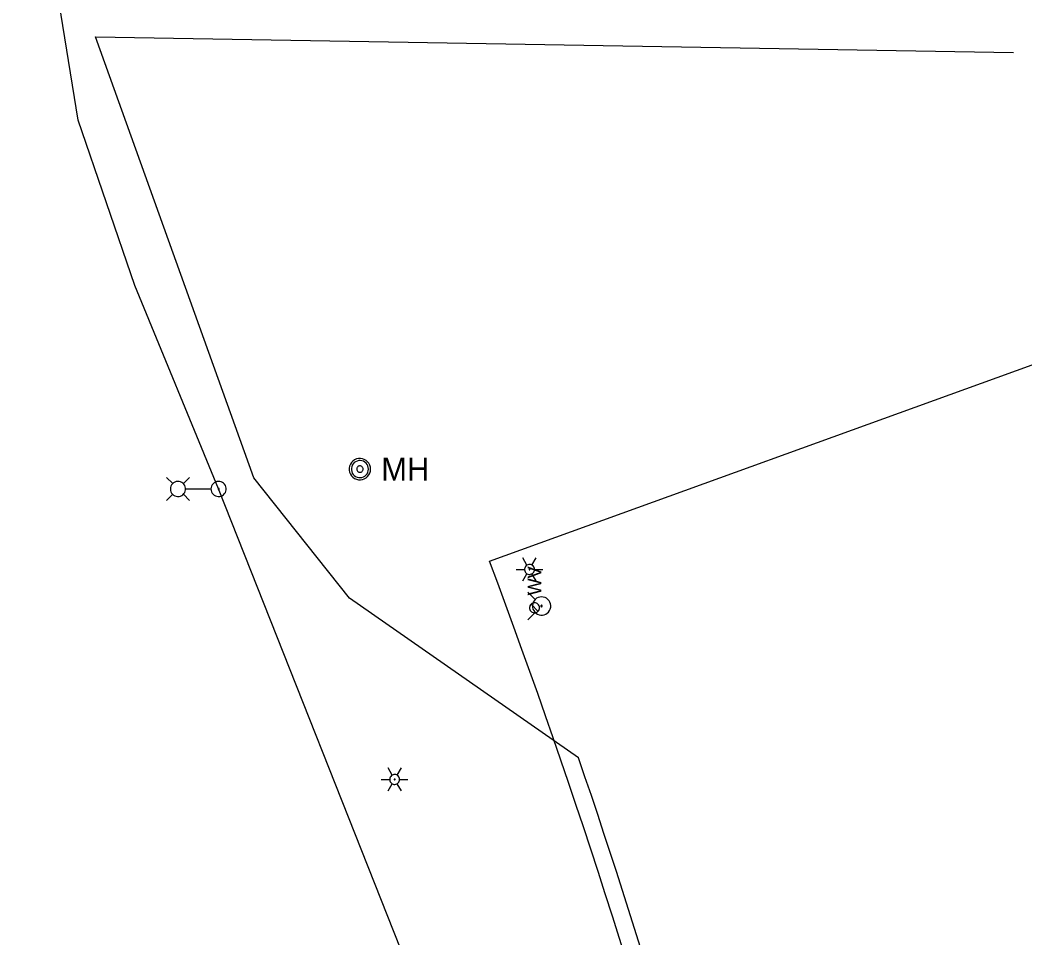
# Model space of a CAD drawing. Extents: x 596028 to 606371, y 330010 to 403088.
# Drawn here: x 604293.4 to 604580.6, y 339771.5 to 340033.9 of the extents above; entities that cross this region are included whole.
import ezdxf

# ---------------------------------------------------------------- set-up
doc = ezdxf.new("R2010")
doc.units = 0
for name, color, linetype in [('E_LTG', 7, 'Continuous'), ('E_LTG_CID', 7, 'Continuous'), ('E_UTL_E_UG', 7, 'Continuous'), ('E_UTL_W', 7, 'Continuous'), ('E_UTL_W_MH', 7, 'Continuous'), ('E_UTL_W_UG', 7, 'Continuous'), ('E_UTL_WHydrant', 7, 'Continuous')]:
    doc.layers.add(name, color=color, linetype=linetype)

msp = doc.modelspace()

# ---------------------------------------------------------------- linework, layer by layer
at = {"layer": 'E_LTG'}
for points in [[(604337.02, 339901.38), (604335.24, 339903.16)], [(604336.37, 339899.86), (604336.41, 339899.45), (604336.52, 339899.05), (604336.71, 339898.68), (604336.97, 339898.36), (604337.28, 339898.09), (604337.64, 339897.88), (604338.03, 339897.75), (604338.44, 339897.69), (604338.85, 339897.71), (604339.25, 339897.8), (604339.63, 339897.98), (604339.97, 339898.22), (604340.25, 339898.51), (604340.48, 339898.86), (604340.63, 339899.25), (604340.71, 339899.65), (604340.71, 339900.07), (604340.63, 339900.47), (604340.48, 339900.86), (604340.25, 339901.2), (604339.97, 339901.5), (604339.63, 339901.74), (604339.25, 339901.92), (604338.85, 339902.01), (604338.44, 339902.03), (604338.03, 339901.97), (604337.64, 339901.84), (604337.28, 339901.63), (604336.97, 339901.36), (604336.71, 339901.04), (604336.52, 339900.67), (604336.41, 339900.27), (604336.37, 339899.86)], [(604340.07, 339901.38), (604341.84, 339903.16)], [(604347.97, 339899.86), (604348.01, 339899.45), (604348.13, 339899.05), (604348.32, 339898.68), (604348.57, 339898.36), (604348.88, 339898.09), (604349.24, 339897.88), (604349.63, 339897.75), (604350.04, 339897.69), (604350.46, 339897.71), (604350.86, 339897.8), (604351.23, 339897.98), (604351.57, 339898.22), (604351.86, 339898.51), (604352.08, 339898.86), (604352.23, 339899.25), (604352.31, 339899.65), (604352.31, 339900.07), (604352.23, 339900.47), (604352.08, 339900.86), (604351.86, 339901.2), (604351.57, 339901.5), (604351.23, 339901.74), (604350.86, 339901.92), (604350.46, 339902.01), (604350.04, 339902.03), (604349.63, 339901.97), (604349.24, 339901.84), (604348.88, 339901.63), (604348.57, 339901.36), (604348.32, 339901.04), (604348.13, 339900.67), (604348.01, 339900.27), (604347.97, 339899.86)], [(604337.02, 339898.33), (604335.24, 339896.56)], [(604340.07, 339898.33), (604341.84, 339896.56)], [(604340.76, 339899.86), (604347.93, 339899.86)], [(604349.98, 339899.86), (604349.98, 339899.83), (604349.99, 339899.8), (604350.01, 339899.77), (604350.03, 339899.74), (604350.05, 339899.72), (604350.08, 339899.71), (604350.11, 339899.7), (604350.14, 339899.69), (604350.17, 339899.7), (604350.2, 339899.7), (604350.23, 339899.72), (604350.26, 339899.73), (604350.28, 339899.76), (604350.29, 339899.78), (604350.31, 339899.81), (604350.31, 339899.84), (604350.31, 339899.88), (604350.31, 339899.91), (604350.29, 339899.94), (604350.28, 339899.96), (604350.26, 339899.99), (604350.23, 339900), (604350.2, 339900.02), (604350.17, 339900.02), (604350.14, 339900.03), (604350.11, 339900.02), (604350.08, 339900.01), (604350.05, 339900), (604350.03, 339899.97), (604350.01, 339899.95), (604349.99, 339899.92), (604349.98, 339899.89), (604349.98, 339899.86)], [(604438.28, 339878.08), (604437.09, 339880.15)], [(604440.42, 339876.85), (604440.4, 339877.12), (604440.32, 339877.38), (604440.2, 339877.62), (604440.03, 339877.83), (604439.82, 339878.01), (604439.59, 339878.15), (604439.33, 339878.24), (604439.06, 339878.27), (604438.79, 339878.26), (604438.53, 339878.2), (604438.28, 339878.08), (604438.06, 339877.93), (604437.87, 339877.73), (604437.73, 339877.5), (604437.62, 339877.25), (604437.57, 339876.98), (604437.57, 339876.71), (604437.62, 339876.44), (604437.73, 339876.19), (604437.87, 339875.96), (604438.06, 339875.77), (604438.28, 339875.61), (604438.53, 339875.5), (604438.79, 339875.43), (604439.06, 339875.42), (604439.33, 339875.46), (604439.59, 339875.55), (604439.82, 339875.68), (604440.03, 339875.86), (604440.2, 339876.07), (604440.32, 339876.32), (604440.4, 339876.58), (604440.42, 339876.85)], [(604440.42, 339876.85), (604440.4, 339877.12), (604440.32, 339877.38), (604440.2, 339877.62), (604440.03, 339877.83), (604439.82, 339878.01), (604439.59, 339878.15), (604439.33, 339878.24), (604439.06, 339878.27), (604438.79, 339878.26), (604438.53, 339878.2), (604438.28, 339878.08), (604438.06, 339877.93), (604437.87, 339877.73), (604437.73, 339877.5), (604437.62, 339877.25), (604437.57, 339876.98), (604437.57, 339876.71), (604437.62, 339876.44), (604437.73, 339876.19), (604437.87, 339875.96), (604438.06, 339875.77), (604438.28, 339875.61), (604438.53, 339875.5), (604438.79, 339875.43), (604439.06, 339875.42), (604439.33, 339875.46), (604439.59, 339875.55), (604439.82, 339875.68), (604440.03, 339875.86), (604440.2, 339876.07), (604440.32, 339876.32), (604440.4, 339876.58), (604440.42, 339876.85)], [(604440.42, 339876.85), (604440.4, 339877.12), (604440.32, 339877.38), (604440.2, 339877.62), (604440.03, 339877.83), (604439.82, 339878.01), (604439.59, 339878.15), (604439.33, 339878.24), (604439.06, 339878.27), (604438.79, 339878.26), (604438.53, 339878.2), (604438.28, 339878.08), (604438.06, 339877.93), (604437.87, 339877.73), (604437.73, 339877.5), (604437.62, 339877.25), (604437.57, 339876.98), (604437.57, 339876.71), (604437.62, 339876.44), (604437.73, 339876.19), (604437.87, 339875.96), (604438.06, 339875.77), (604438.28, 339875.61), (604438.53, 339875.5), (604438.79, 339875.43), (604439.06, 339875.42), (604439.33, 339875.46), (604439.59, 339875.55), (604439.82, 339875.68), (604440.03, 339875.86), (604440.2, 339876.07), (604440.32, 339876.32), (604440.4, 339876.58), (604440.42, 339876.85)], [(604439.71, 339878.08), (604440.9, 339880.15)], [(604435.19, 339876.85), (604437.57, 339876.85)], [(604437.09, 339873.55), (604438.28, 339875.61)], [(604439.12, 339876.85), (604439.11, 339876.87), (604439.11, 339876.89), (604439.1, 339876.91), (604439.08, 339876.93), (604439.07, 339876.94), (604439.05, 339876.96), (604439.02, 339876.96), (604439, 339876.97), (604438.98, 339876.96), (604438.96, 339876.96), (604438.94, 339876.95), (604438.92, 339876.94), (604438.9, 339876.92), (604438.89, 339876.9), (604438.88, 339876.88), (604438.88, 339876.86), (604438.88, 339876.84), (604438.88, 339876.81), (604438.89, 339876.79), (604438.9, 339876.77), (604438.92, 339876.76), (604438.94, 339876.74), (604438.96, 339876.73), (604438.98, 339876.73), (604439, 339876.73), (604439.02, 339876.73), (604439.05, 339876.74), (604439.07, 339876.75), (604439.08, 339876.76), (604439.1, 339876.78), (604439.11, 339876.8), (604439.11, 339876.82), (604439.12, 339876.85)], [(604440.9, 339873.55), (604439.71, 339875.61)], [(604440.42, 339876.85), (604442.81, 339876.85)], [(604399.75, 339818.04), (604398.56, 339820.1)], [(604401.89, 339816.8), (604401.87, 339817.07), (604401.79, 339817.33), (604401.67, 339817.57), (604401.5, 339817.79), (604401.29, 339817.96), (604401.06, 339818.1), (604400.8, 339818.19), (604400.53, 339818.23), (604400.26, 339818.21), (604400, 339818.15), (604399.75, 339818.04), (604399.53, 339817.88), (604399.34, 339817.68), (604399.19, 339817.45), (604399.09, 339817.2), (604399.04, 339816.94), (604399.04, 339816.66), (604399.09, 339816.4), (604399.19, 339816.15), (604399.34, 339815.92), (604399.53, 339815.72), (604399.75, 339815.56), (604400, 339815.45), (604400.26, 339815.39), (604400.53, 339815.37), (604400.8, 339815.41), (604401.06, 339815.5), (604401.29, 339815.64), (604401.5, 339815.81), (604401.67, 339816.03), (604401.79, 339816.27), (604401.87, 339816.53), (604401.89, 339816.8)], [(604401.89, 339816.8), (604401.87, 339817.07), (604401.79, 339817.33), (604401.67, 339817.57), (604401.5, 339817.79), (604401.29, 339817.96), (604401.06, 339818.1), (604400.8, 339818.19), (604400.53, 339818.23), (604400.26, 339818.21), (604400, 339818.15), (604399.75, 339818.04), (604399.53, 339817.88), (604399.34, 339817.68), (604399.19, 339817.45), (604399.09, 339817.2), (604399.04, 339816.94), (604399.04, 339816.66), (604399.09, 339816.4), (604399.19, 339816.15), (604399.34, 339815.92), (604399.53, 339815.72), (604399.75, 339815.56), (604400, 339815.45), (604400.26, 339815.39), (604400.53, 339815.37), (604400.8, 339815.41), (604401.06, 339815.5), (604401.29, 339815.64), (604401.5, 339815.81), (604401.67, 339816.03), (604401.79, 339816.27), (604401.87, 339816.53), (604401.89, 339816.8)], [(604401.89, 339816.8), (604401.87, 339817.07), (604401.79, 339817.33), (604401.67, 339817.57), (604401.5, 339817.79), (604401.29, 339817.96), (604401.06, 339818.1), (604400.8, 339818.19), (604400.53, 339818.23), (604400.26, 339818.21), (604400, 339818.15), (604399.75, 339818.04), (604399.53, 339817.88), (604399.34, 339817.68), (604399.19, 339817.45), (604399.09, 339817.2), (604399.04, 339816.94), (604399.04, 339816.66), (604399.09, 339816.4), (604399.19, 339816.15), (604399.34, 339815.92), (604399.53, 339815.72), (604399.75, 339815.56), (604400, 339815.45), (604400.26, 339815.39), (604400.53, 339815.37), (604400.8, 339815.41), (604401.06, 339815.5), (604401.29, 339815.64), (604401.5, 339815.81), (604401.67, 339816.03), (604401.79, 339816.27), (604401.87, 339816.53), (604401.89, 339816.8)], [(604401.18, 339818.04), (604402.37, 339820.1)], [(604396.65, 339816.8), (604399.04, 339816.8)], [(604398.56, 339813.5), (604399.75, 339815.56)], [(604400.58, 339816.8), (604400.58, 339816.82), (604400.57, 339816.84), (604400.56, 339816.86), (604400.55, 339816.88), (604400.53, 339816.9), (604400.51, 339816.91), (604400.49, 339816.92), (604400.47, 339816.92), (604400.45, 339816.92), (604400.43, 339816.91), (604400.4, 339816.9), (604400.39, 339816.89), (604400.37, 339816.87), (604400.36, 339816.85), (604400.35, 339816.83), (604400.35, 339816.81), (604400.35, 339816.79), (604400.35, 339816.77), (604400.36, 339816.75), (604400.37, 339816.73), (604400.39, 339816.71), (604400.4, 339816.7), (604400.43, 339816.69), (604400.45, 339816.68), (604400.47, 339816.68), (604400.49, 339816.68), (604400.51, 339816.69), (604400.53, 339816.7), (604400.55, 339816.72), (604400.56, 339816.74), (604400.57, 339816.76), (604400.58, 339816.78), (604400.58, 339816.8)], [(604402.37, 339813.5), (604401.18, 339815.56)], [(604401.89, 339816.8), (604404.27, 339816.8)]]:
    msp.add_lwpolyline(points, dxfattribs=at)
at = {"layer": 'E_LTG_CID'}
msp.add_lwpolyline([(604478.7, 339441.41), (604473.02, 339492.79), (604473.02, 339492.79), (604459.8, 339564.41), (604452.39, 339621.13), (604433.21, 339675.13), (604407.77, 339754.27), (604350.15, 339899.86), (604326.17, 339958.05), (604309.97, 340005.28), (604302.39, 340052.47), (604295.28, 340117.35), (604293.41, 340203.53), (604305.92, 340355.39), (604301.26, 340612.03), (604298.17, 340864.85)], dxfattribs=at)
at = {"layer": 'E_UTL_E_UG'}
msp.add_line((604314.98, 340029.08), (604577.28, 340024.69), dxfattribs=at)
msp.add_lwpolyline([(604453.01, 339822.97), (604387.6, 339868.6), (604360.19, 339903.08), (604314.98, 340029.08)], dxfattribs=at)
msp.add_arc((602427.24, 339129.95), 2141.04, 9.12288, 18.88575, dxfattribs=at)
at = {"layer": 'E_UTL_W'}
for points in [[(604440.44, 339867.29), (604440.17, 339867.27), (604439.91, 339867.19), (604439.67, 339867.07), (604439.45, 339866.9), (604439.28, 339866.69), (604439.14, 339866.46), (604439.05, 339866.2), (604439.01, 339865.93), (604439.03, 339865.66), (604439.09, 339865.4), (604439.2, 339865.15), (604439.36, 339864.93), (604439.56, 339864.74), (604439.78, 339864.6), (604440.04, 339864.5), (604440.3, 339864.45), (604440.57, 339864.45), (604440.84, 339864.5), (604441.09, 339864.6), (604441.32, 339864.74), (604441.52, 339864.93), (604441.67, 339865.15), (604441.79, 339865.4), (604441.85, 339865.66), (604441.86, 339865.93), (604441.82, 339866.2), (604441.73, 339866.46), (604441.6, 339866.69), (604441.42, 339866.9), (604441.21, 339867.07), (604440.97, 339867.19), (604440.71, 339867.27), (604440.44, 339867.29)], [(604441.45, 339864.86), (604439.43, 339866.87)]]:
    msp.add_lwpolyline(points, dxfattribs=at)
at = {"layer": 'E_UTL_W_MH'}
for points in [[(604393.58, 339905.53), (604393.52, 339906.11), (604393.36, 339906.67), (604393.09, 339907.19), (604392.74, 339907.64), (604392.3, 339908.02), (604391.79, 339908.31), (604391.24, 339908.5), (604390.67, 339908.59), (604390.09, 339908.56), (604389.52, 339908.42), (604389, 339908.18), (604388.52, 339907.84), (604388.12, 339907.42), (604387.81, 339906.93), (604387.59, 339906.39), (604387.48, 339905.82), (604387.48, 339905.24), (604387.59, 339904.67), (604387.81, 339904.13), (604388.12, 339903.65), (604388.52, 339903.22), (604389, 339902.89), (604389.52, 339902.65), (604390.09, 339902.51), (604390.67, 339902.48), (604391.24, 339902.56), (604391.79, 339902.75), (604392.3, 339903.04), (604392.74, 339903.43), (604393.09, 339903.88), (604393.36, 339904.4), (604393.52, 339904.96), (604393.58, 339905.53)], [(604392.97, 339905.53), (604392.92, 339906), (604392.79, 339906.44), (604392.58, 339906.86), (604392.29, 339907.22), (604391.94, 339907.53), (604391.54, 339907.76), (604391.1, 339907.91), (604390.64, 339907.98), (604390.18, 339907.95), (604389.72, 339907.84), (604389.3, 339907.65), (604388.92, 339907.38), (604388.6, 339907.04), (604388.35, 339906.65), (604388.18, 339906.22), (604388.09, 339905.77), (604388.09, 339905.3), (604388.18, 339904.85), (604388.35, 339904.41), (604388.6, 339904.02), (604388.92, 339903.69), (604389.3, 339903.42), (604389.72, 339903.22), (604390.18, 339903.11), (604390.64, 339903.09), (604391.1, 339903.16), (604391.54, 339903.31), (604391.94, 339903.54), (604392.29, 339903.85), (604392.58, 339904.21), (604392.79, 339904.63), (604392.92, 339905.07), (604392.97, 339905.53)], [(604391.44, 339905.53), (604391.42, 339905.71), (604391.38, 339905.87), (604391.3, 339906.03), (604391.19, 339906.17), (604391.06, 339906.28), (604390.91, 339906.37), (604390.74, 339906.42), (604390.57, 339906.45), (604390.39, 339906.44), (604390.22, 339906.4), (604390.07, 339906.33), (604389.92, 339906.23), (604389.8, 339906.1), (604389.71, 339905.95), (604389.64, 339905.79), (604389.61, 339905.62), (604389.61, 339905.45), (604389.64, 339905.28), (604389.71, 339905.11), (604389.8, 339904.97), (604389.92, 339904.84), (604390.07, 339904.74), (604390.22, 339904.67), (604390.39, 339904.63), (604390.57, 339904.62), (604390.74, 339904.64), (604390.91, 339904.7), (604391.06, 339904.79), (604391.19, 339904.9), (604391.3, 339905.04), (604391.38, 339905.19), (604391.42, 339905.36), (604391.44, 339905.53)]]:
    msp.add_lwpolyline(points, dxfattribs=at)
at = {"layer": 'E_UTL_W_UG'}
msp.add_line((604427.56, 339879.2), (604599.77, 339941.59), dxfattribs=at)
msp.add_arc((602427.24, 339129.95), 2136.04, 9.01122, 20.53416, dxfattribs=at)
at = {"layer": 'E_UTL_WHydrant'}
for points in [[(604440.62, 339868.22), (604438.48, 339870.36)], [(604442.46, 339869.01), (604441.96, 339868.96), (604441.48, 339868.82), (604441.04, 339868.59), (604440.65, 339868.28), (604440.32, 339867.9), (604440.07, 339867.47), (604439.91, 339867), (604439.84, 339866.51), (604439.86, 339866.01), (604439.98, 339865.53), (604440.19, 339865.07), (604440.48, 339864.67), (604440.84, 339864.32), (604441.26, 339864.05), (604441.72, 339863.87), (604442.21, 339863.77), (604442.71, 339863.77), (604443.2, 339863.87), (604443.66, 339864.05), (604444.08, 339864.32), (604444.44, 339864.67), (604444.73, 339865.07), (604444.94, 339865.53), (604445.05, 339866.01), (604445.08, 339866.51), (604445.01, 339867), (604444.84, 339867.47), (604444.59, 339867.9), (604444.27, 339868.28), (604443.88, 339868.59), (604443.43, 339868.82), (604442.95, 339868.96), (604442.46, 339869.01)], [(604442.46, 339866.58), (604442.42, 339866.58), (604442.38, 339866.57), (604442.35, 339866.55), (604442.32, 339866.53), (604442.29, 339866.5), (604442.28, 339866.47), (604442.26, 339866.43), (604442.26, 339866.39), (604442.26, 339866.35), (604442.27, 339866.32), (604442.28, 339866.28), (604442.31, 339866.25), (604442.33, 339866.23), (604442.37, 339866.2), (604442.4, 339866.19), (604442.44, 339866.18), (604442.48, 339866.18), (604442.51, 339866.19), (604442.55, 339866.2), (604442.58, 339866.23), (604442.61, 339866.25), (604442.63, 339866.28), (604442.65, 339866.32), (604442.66, 339866.35), (604442.66, 339866.39), (604442.65, 339866.43), (604442.64, 339866.47), (604442.62, 339866.5), (604442.6, 339866.53), (604442.57, 339866.55), (604442.53, 339866.57), (604442.5, 339866.58), (604442.46, 339866.58)], [(604440.62, 339864.55), (604438.48, 339862.41)]]:
    msp.add_lwpolyline(points, dxfattribs=at)

# ---------------------------------------------------------------- texts
at = {"layer": 'E_UTL_W'}
msp.add_text('WV', height=3.85, rotation=90, dxfattribs=at).set_placement((604442.36, 339869.43))
at = {"layer": 'E_UTL_W_MH'}
msp.add_text('MH', height=6.6, dxfattribs=at).set_placement((604396.64, 339902.23))

doc.saveas('drawing.dxf')
